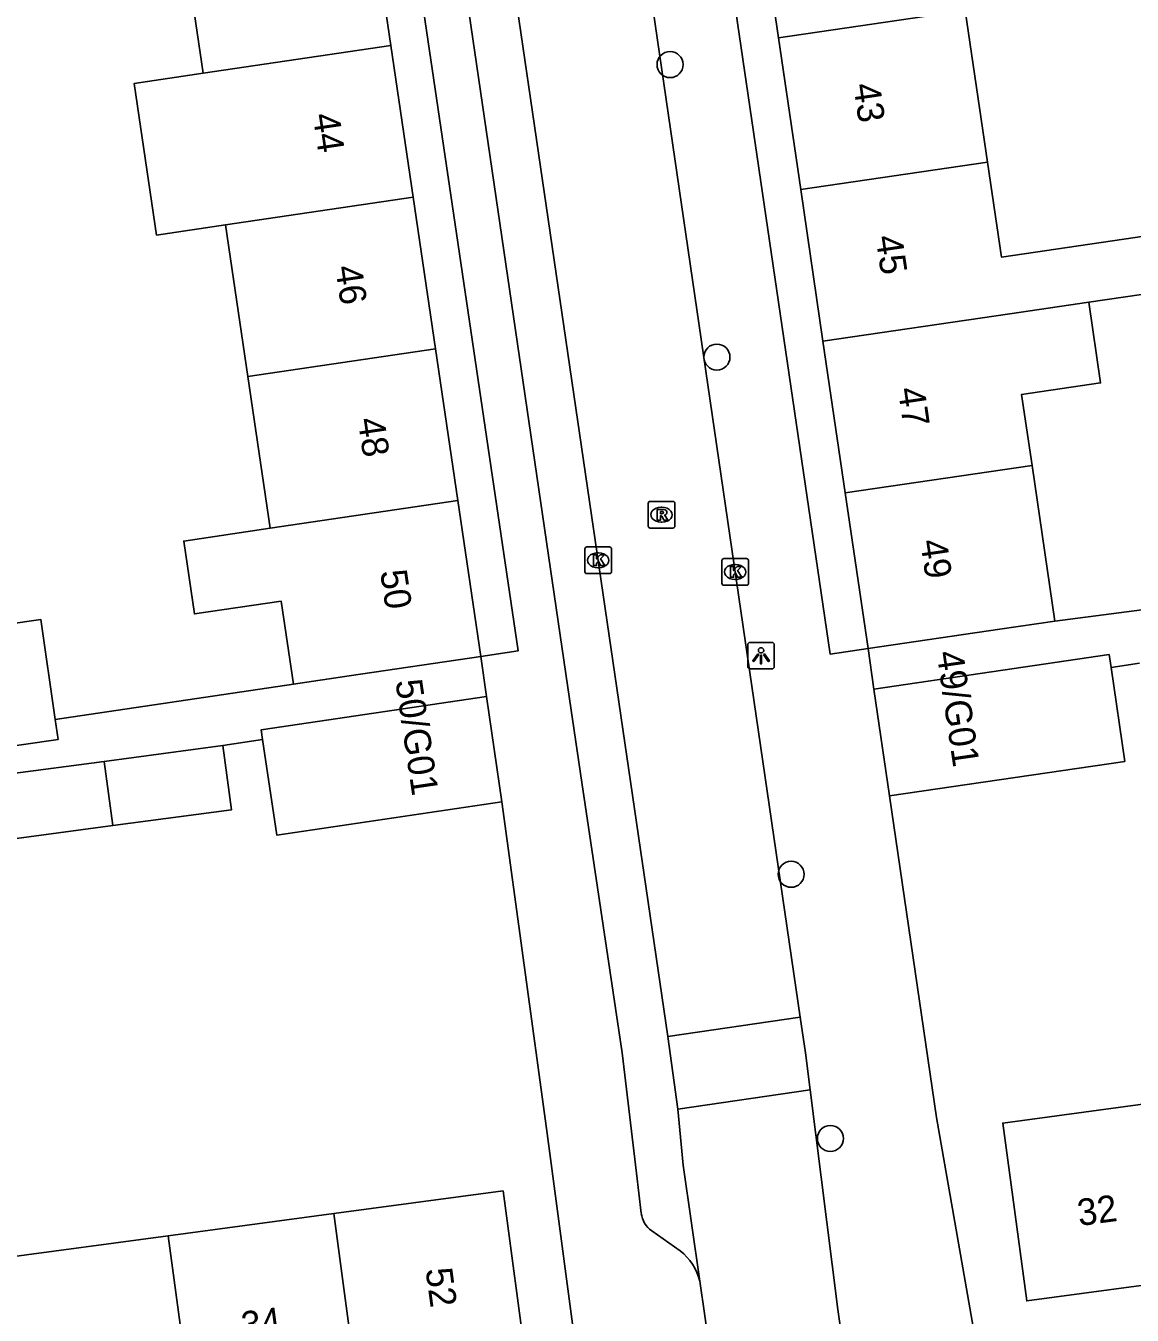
# Model space of a CAD drawing. Extents: x 159053 to 160041, y 380450 to 381422.
# Drawn here: x 159553.7 to 159595.23, y 380990.15 to 381038.54 of the extents above; entities that cross this region are included whole.
import ezdxf

# ---------------------------------------------------------------- set-up
doc = ezdxf.new("R2010")
doc.units = 0
for name, color, linetype in [('IMGEO_Boom', 7, 'Continuous'), ('IMGEO_Kolk', 7, 'Continuous'), ('IMGEO_Lichtpunt', 7, 'Continuous'), ('IMGEO_Muur', 7, 'Continuous'), ('IMGEO_Pand', 7, 'Continuous'), ('IMGEO_Pand_nummerreeks', 7, 'Continuous'), ('IMGEO_Rijbaan_lokaal_open', 7, 'Continuous'), ('IMGEO_Rioolput', 7, 'Continuous'), ('IMGEO_Voetpad_op_trap', 7, 'Continuous'), ('IMGEO_Voetpad_open', 7, 'Continuous')]:
    doc.layers.add(name, color=color, linetype=linetype)

msp = doc.modelspace()

# ---------------------------------------------------------------- linework, layer by layer
at = {"layer": 'IMGEO_Boom'}
for centre in [(159577.887, 381037.086), (159579.646, 381026.109), (159582.43, 381006.699), (159583.904, 380996.785)]:
    msp.add_circle(centre, 0.489, dxfattribs=at)
at = {"layer": 'IMGEO_Kolk'}
for p, q in [((159574.688, 381018.057), (159574.688, 381018.909)), ((159574.763, 381018.983), (159575.615, 381018.983)), ((159575.176, 381018.763), (159575.201, 381018.763)), ((159575.689, 381018.909), (159575.689, 381018.057)), ((159575.199, 381018.203), (159575.174, 381018.203)), ((159579.83, 381017.62), (159579.83, 381018.472)), ((159579.905, 381018.546), (159580.757, 381018.546)), ((159580.318, 381018.326), (159580.343, 381018.326)), ((159580.831, 381018.472), (159580.831, 381017.62)), ((159575.615, 381017.983), (159574.763, 381017.983)), ((159580.341, 381017.766), (159580.316, 381017.766)), ((159580.757, 381017.546), (159579.905, 381017.546))]:
    msp.add_line(p, q, dxfattribs=at)
for points in [[(159574.688, 381018.057), (159574.688, 381018.909)], [(159574.763, 381018.983), (159575.615, 381018.983)], [(159575.009, 381018.683), (159575.132, 381018.683), (159575.132, 381018.532), (159575.262, 381018.683), (159575.426, 381018.683), (159575.28, 381018.532), (159575.433, 381018.283), (159575.281, 381018.283), (159575.196, 381018.447), (159575.132, 381018.38), (159575.132, 381018.283), (159575.009, 381018.283), (159575.009, 381018.683)], [(159575.689, 381018.909), (159575.689, 381018.057)], [(159579.83, 381017.62), (159579.83, 381018.472)], [(159579.905, 381018.546), (159580.757, 381018.546)], [(159580.151, 381018.246), (159580.274, 381018.246), (159580.274, 381018.095), (159580.404, 381018.246), (159580.568, 381018.246), (159580.422, 381018.095), (159580.575, 381017.846), (159580.423, 381017.846), (159580.338, 381018.01), (159580.274, 381017.943), (159580.274, 381017.846), (159580.151, 381017.846), (159580.151, 381018.246)], [(159580.831, 381018.472), (159580.831, 381017.62)], [(159575.615, 381017.983), (159574.763, 381017.983)], [(159580.757, 381017.546), (159579.905, 381017.546)]]:
    msp.add_lwpolyline(points, dxfattribs=at)
for centre, start, end in [((159574.765, 381018.907), 91.552, 178.448), ((159574.765, 381018.907), 91.552, 178.448), ((159575.613, 381018.907), 1.552, 88.448), ((159575.613, 381018.907), 1.552, 88.448), ((159579.907, 381018.47), 91.552, 178.448), ((159579.907, 381018.47), 91.552, 178.448), ((159580.755, 381018.47), 1.552, 88.448), ((159580.755, 381018.47), 1.552, 88.448), ((159574.765, 381018.059), 181.552, 268.448), ((159574.765, 381018.059), 181.552, 268.448), ((159575.613, 381018.059), 271.552, 358.448), ((159575.613, 381018.059), 271.552, 358.448), ((159579.907, 381017.622), 181.552, 268.448), ((159579.907, 381017.622), 181.552, 268.448), ((159580.755, 381017.622), 271.552, 358.448), ((159580.755, 381017.622), 271.552, 358.448)]:
    msp.add_arc(centre, 0.0765, start, end, dxfattribs=at)
for centre, major_axis, ratio, start_param, end_param in [((159575.175, 381018.483), (-0.387, 0.002), 0.722429, 4.712389, 7.853982), ((159575.2, 381018.483), (-0.39, 0.002), 0.717154, 1.570796, 4.712389), ((159580.317, 381018.046), (-0.387, 0.002), 0.722429, 4.712389, 7.853982), ((159580.342, 381018.046), (-0.39, 0.002), 0.717154, 1.570796, 4.712389)]:
    msp.add_ellipse(centre, major_axis=major_axis, ratio=ratio, start_param=start_param, end_param=end_param, dxfattribs=at)
at = {"layer": 'IMGEO_Lichtpunt'}
for p, q in [((159580.802, 381015.306), (159580.802, 381014.499)), ((159580.802, 381015.306), (159580.802, 381014.499)), ((159581.704, 381015.401), (159580.896, 381015.401)), ((159581.704, 381015.401), (159580.896, 381015.401)), ((159581.798, 381014.499), (159581.798, 381015.306)), ((159581.798, 381014.499), (159581.798, 381015.306)), ((159580.896, 381014.405), (159581.704, 381014.405)), ((159580.896, 381014.405), (159581.704, 381014.405))]:
    msp.add_line(p, q, dxfattribs=at)
for points in [[(159581.176, 381014.97), (159581.215, 381014.942), (159581.027, 381014.68), (159580.989, 381014.707), (159581.176, 381014.97)], [(159581.278, 381014.922), (159581.325, 381014.922), (159581.325, 381014.6), (159581.278, 381014.6), (159581.278, 381014.922)], [(159581.388, 381014.942), (159581.426, 381014.969), (159581.613, 381014.707), (159581.574, 381014.679), (159581.388, 381014.942)]]:
    msp.add_lwpolyline(points, dxfattribs=at)
msp.add_circle((159581.301, 381015.104), 0.0994, dxfattribs=at)
for centre, start, end in [((159580.896, 381015.306), 90, 180), ((159580.896, 381015.306), 90, 180), ((159581.704, 381015.306), 0, 90), ((159581.704, 381015.306), 0, 90), ((159580.896, 381014.499), 180, 270), ((159580.896, 381014.499), 180, 270), ((159581.704, 381014.499), 270, 0), ((159581.704, 381014.499), 270, 360)]:
    msp.add_arc(centre, 0.0946, start, end, dxfattribs=at)
at = {"layer": 'IMGEO_Muur'}
for points in [[(159587.893, 380997.568), (159586.122, 381009.639)], [(159573.254, 380997.153), (159571.578, 381009.42)]]:
    msp.add_lwpolyline(points, dxfattribs=at)
at = {"layer": 'IMGEO_Pand'}
for points in [[(159567.404, 381037.804), (159566.564, 381043.497)], [(159581.121, 381043.782), (159581.956, 381038.091)], [(159560.361, 381036.764), (159559.52, 381042.457)], [(159581.956, 381038.091), (159588.968, 381039.116)], [(159588.968, 381039.116), (159589.803, 381033.425)], [(159581.956, 381038.091), (159582.791, 381032.4)], [(159560.361, 381036.764), (159567.404, 381037.804)], [(159568.245, 381032.111), (159567.404, 381037.804)], [(159561.202, 381031.071), (159558.616, 381030.69), (159557.775, 381036.383), (159560.361, 381036.764)], [(159589.803, 381033.425), (159582.791, 381032.4)], [(159589.803, 381033.425), (159590.326, 381029.862), (159603.164, 381031.746)], [(159582.791, 381032.4), (159583.626, 381026.709)], [(159561.202, 381031.071), (159568.245, 381032.111)], [(159569.086, 381026.418), (159568.245, 381032.111)], [(159562.042, 381025.378), (159561.202, 381031.071)], [(159600.913, 381029.236), (159593.603, 381028.168)], [(159593.603, 381028.168), (159590.638, 381027.734), (159583.626, 381026.709)], [(159591.473, 381022.042), (159591.082, 381024.708), (159594.046, 381025.141), (159593.603, 381028.168)], [(159569.086, 381026.418), (159562.042, 381025.378)], [(159569.926, 381020.724), (159569.086, 381026.418)], [(159583.626, 381026.709), (159584.462, 381021.017)], [(159562.883, 381019.684), (159562.042, 381025.378)], [(159591.473, 381022.042), (159584.462, 381021.017)], [(159592.33, 381016.202), (159591.473, 381022.042)], [(159569.926, 381020.724), (159562.883, 381019.684)], [(159570.79, 381014.875), (159569.926, 381020.724)], [(159584.462, 381021.017), (159585.319, 381015.173)], [(159562.883, 381019.684), (159559.632, 381019.205), (159560.035, 381016.471), (159563.287, 381016.951), (159563.747, 381013.835)], [(159554.806, 381012.513), (159554.264, 381016.262), (159551.563, 381015.872)], [(159551.563, 381015.872), (159552.213, 381011.364), (159554.914, 381011.763), (159554.806, 381012.513)], [(159592.33, 381016.202), (159590.267, 381015.899), (159585.319, 381015.173)], [(159563.747, 381013.835), (159565.844, 381014.145), (159570.79, 381014.875)], [(159585.534, 381013.648), (159594.368, 381014.944), (159594.439, 381014.46)], [(159586.122, 381009.639), (159594.956, 381010.935), (159594.439, 381014.46)], [(159570.994, 381013.371), (159562.54, 381012.122), (159562.595, 381011.752)], [(159571.578, 381009.42), (159570.994, 381013.371)], [(159586.122, 381009.639), (159585.534, 381013.648)], [(159561.106, 381011.532), (159556.651, 381010.937)], [(159561.106, 381011.532), (159561.428, 381009.12), (159556.975, 381008.526)], [(159571.578, 381009.42), (159563.123, 381008.171), (159562.595, 381011.752)], [(159556.651, 381010.937), (159553.028, 381010.453), (159553.218, 381009.034)], [(159556.975, 381008.526), (159556.651, 381010.937)], [(159556.975, 381008.526), (159553.35, 381008.042), (159553.218, 381009.034)], [(159596.731, 380998.219), (159590.375, 380997.365), (159591.272, 380990.689), (159597.626, 380991.542)], [(159565.262, 380993.963), (159566.666, 380994.152), (159571.621, 380994.818), (159572.515, 380988.162), (159566.157, 380987.308)], [(159559.053, 380993.13), (159565.262, 380993.963)], [(159566.157, 380987.308), (159565.262, 380993.963)], [(159552.695, 380992.276), (159559.053, 380993.13)], [(159559.053, 380993.13), (159559.948, 380986.474)]]:
    msp.add_lwpolyline(points, dxfattribs=at)
at = {"layer": 'IMGEO_Rijbaan_lokaal_open'}
for points in [[(159572.215, 381073.211), (159577.073, 381040.334), (159582.77, 381001.343)], [(159577.803, 381000.616), (159567.281, 381072.482)], [(159582.77, 381001.343), (159577.803, 381000.616)], [(159582.77, 381001.343), (159582.966, 381000), (159583.146, 380998.609)], [(159578.177, 380997.881), (159577.803, 381000.616)], [(159578.177, 380997.881), (159583.146, 380998.609)], [(159583.146, 380998.609), (159584.187, 380990.361), (159584.681, 380986.896)], [(159578.999, 380991.426), (159578.379, 380995.787), (159578.177, 380997.881)], [(159578.999, 380991.426), (159579.757, 380986.225)]]:
    msp.add_lwpolyline(points, dxfattribs=at)
at = {"layer": 'IMGEO_Rioolput'}
for p, q in [((159577.067, 381019.768), (159577.067, 381020.62)), ((159577.142, 381020.694), (159577.994, 381020.694)), ((159578.068, 381020.62), (159578.068, 381019.768)), ((159577.555, 381020.474), (159577.58, 381020.474)), ((159577.994, 381019.694), (159577.142, 381019.694)), ((159577.578, 381019.914), (159577.553, 381019.914))]:
    msp.add_line(p, q, dxfattribs=at)
for points in [[(159577.067, 381019.768), (159577.067, 381020.62)], [(159577.142, 381020.694), (159577.994, 381020.694)], [(159578.068, 381020.62), (159578.068, 381019.768)], [(159577.656, 381020.392), (159577.404, 381020.394), (159577.404, 381019.994)], [(159577.404, 381019.994), (159577.528, 381019.994), (159577.528, 381020.156), (159577.539, 381020.156)], [(159577.582, 381020.313), (159577.528, 381020.313), (159577.528, 381020.232)], [(159577.528, 381020.232), (159577.58, 381020.232)], [(159577.586, 381020.127), (159577.657, 381019.994), (159577.797, 381019.994), (159577.732, 381020.12)], [(159577.994, 381019.694), (159577.142, 381019.694)]]:
    msp.add_lwpolyline(points, dxfattribs=at)
for centre, radius, start, end in [((159577.144, 381020.618), 0.0765, 91.552, 178.448), ((159577.144, 381020.618), 0.0765, 91.552, 178.448), ((159577.992, 381020.618), 0.0765, 1.552, 88.448), ((159577.992, 381020.618), 0.0765, 1.552, 88.448), ((159577.538, 381020.103), 0.0533, 26.0293, 88.6989), ((159577.564, 381020.421), 0.19, 274.7715, 282.9687), ((159577.588, 381020.217), 0.0964, 77.0061, 93.1865), ((159577.602, 381020.274), 0.0378, 276.6634, 79.6772), ((159577.655, 381020.282), 0.109, 350.3612, 89.416), ((159577.653, 381020.282), 0.112, 277.5842, 350.9817), ((159577.637, 381020.067), 0.108, 29.5134, 73.7905), ((159577.144, 381019.77), 0.0765, 181.552, 268.448), ((159577.144, 381019.77), 0.0765, 181.552, 268.448), ((159577.992, 381019.77), 0.0765, 271.552, 358.448), ((159577.992, 381019.77), 0.0765, 271.552, 358.448)]:
    msp.add_arc(centre, radius, start, end, dxfattribs=at)
for centre, major_axis, ratio, start_param, end_param in [((159577.554, 381020.194), (-0.387, 0.002), 0.722429, 4.712389, 7.853982), ((159577.579, 381020.194), (-0.39, 0.002), 0.717154, 1.570796, 4.712389)]:
    msp.add_ellipse(centre, major_axis=major_axis, ratio=ratio, start_param=start_param, end_param=end_param, dxfattribs=at)
at = {"layer": 'IMGEO_Voetpad_op_trap'}
for points in [[(159558.908, 381116.837), (159563.427, 381086.22), (159569.973, 381041.563), (159574.048, 381013.707), (159574.57, 381010.14), (159576.089, 381000), (159576.625, 380995.481), (159576.807, 380993.975)], [(159556.453, 381111.966), (159557.841, 381112.195), (159572.181, 381015.08), (159570.79, 381014.875)], [(159575.287, 380982.768), (159574.532, 380987.48), (159573.254, 380997.153), (159571.578, 381009.42)], [(159577.201, 380993.321), (159578.267, 380992.572)]]:
    msp.add_lwpolyline(points, dxfattribs=at)
for centre, radius, start, end in [((159577.7, 380994.067), 0.898, 185.8946, 236.2388), ((159577.022, 380990.97), 2.028, 12.9839, 52.1524)]:
    msp.add_arc(centre, radius, start, end, dxfattribs=at)
at = {"layer": 'IMGEO_Voetpad_open'}
for points in [[(159585.319, 381015.173), (159583.892, 381014.966), (159567.971, 381123.474)], [(159602.513, 381017.524), (159592.33, 381016.202)], [(159570.994, 381013.371), (159570.79, 381014.875)], [(159585.319, 381015.173), (159585.534, 381013.648)], [(159594.439, 381014.46), (159595.511, 381014.617)], [(159554.806, 381012.513), (159563.747, 381013.835)], [(159562.595, 381011.752), (159561.106, 381011.532)], [(159590.084, 380985.004), (159587.893, 380997.568), (159586.122, 381009.639)]]:
    msp.add_lwpolyline(points, dxfattribs=at)

# ---------------------------------------------------------------- texts
at = {"layer": 'IMGEO_Pand_nummerreeks'}
for s, rotation, p in [('43', 278.3475, (159584.761, 381036.33)), ('44', 278.3999, (159564.472, 381035.203)), ('45', 278.3478, (159585.599, 381030.623)), ('46', 278.3999, (159565.316, 381029.491)), ('47', 278.3478, (159586.436, 381024.916)), ('48', 278.3999, (159566.16, 381023.777)), ('49', 278.3475, (159587.274, 381019.209)), ('50', 278.3999, (159567.003, 381018.066)), ('49/G01', 278.2962, (159587.888, 381015.024)), ('50/G01', 278.3822, (159567.575, 381013.952)), ('32', 7.6489, (159593.243, 380993.496)), ('52', 277.6499, (159568.707, 380991.875)), ('34', 7.6498, (159561.861, 380989.273))]:
    msp.add_text(s, height=1, rotation=rotation, dxfattribs=at).set_placement(p)

doc.saveas('drawing.dxf')
